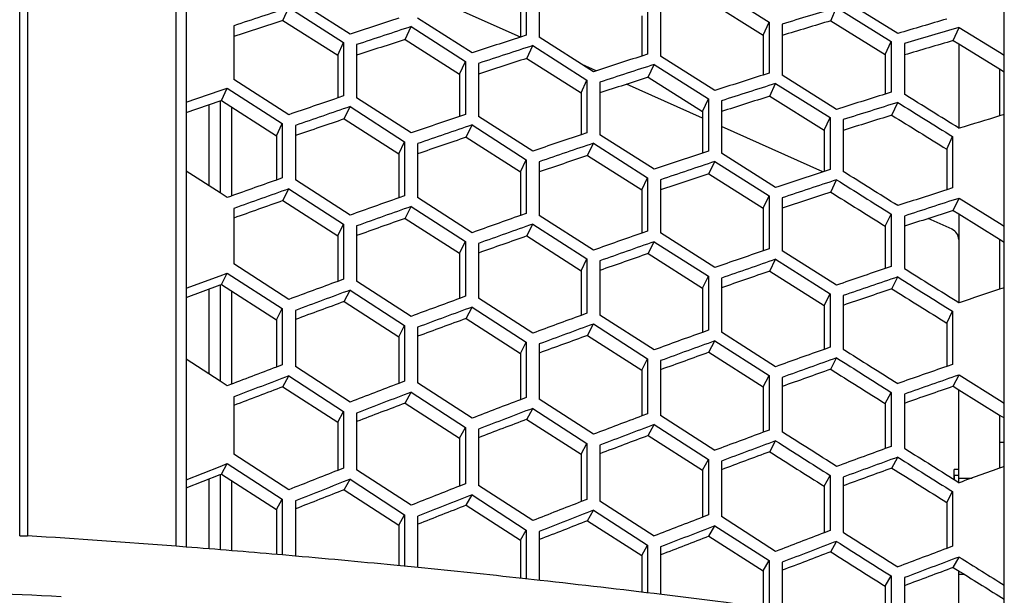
# Model space of a CAD drawing. Header units: millimetres. Extents: x 0 to 420, y -341 to 792.
# Tile 258 of 325: x 268.43 to 275.79, y 240.02 to 244.33. Entities that reach past the tile are written whole.
import ezdxf

# ---------------------------------------------------------------- set-up
doc = ezdxf.new("R2010")
doc.units = ezdxf.units.MM
doc.header["$LTSCALE"] = 23.1
doc.layers.get('0').update_dxf_attribs({"linetype": 'CONTINUOUS'})
for name, color, linetype in [('02___PRT_ALL_AXES', 7, 'CONTINUOUS'), ('06___PRT_ALL_SURFS', 7, 'CONTINUOUS'), ('AXES', 7, 'CONTINUOUS'), ('DIM_PILOTEES', 7, 'CONTINUOUS')]:
    doc.layers.add(name, color=color, linetype=linetype)
doc.styles.get("Standard").update_dxf_attribs({"font": 'txt', "width": 0.7})
doc.dimstyles.new('DIMSTYLE_4', dxfattribs={"dimtxt": 2.5, "dimasz": 3.5, "dimexe": 2, "dimexo": 0, "dimtad": 1, "dimdec": 0, "dimlfac": 5.882353, "dimdsep": 46, "dimtxsty": 'Standard', "dimblk": '_FILLED', "dimblk1": '_FILLED', "dimblk2": '_FILLED', "dimcen": 0.09, "dimazin": 2, "dimtp": 0.5, "dimtm": 0.5, "dimtfac": 1, "dimtdec": 0, "dimtofl": 0, "dimtmove": 0, "dimatfit": 3, "dimldrblk": '_FILLED', "dimfxl": 0, "dimtolj": 1, "dimarcsym": 0})

# ---------------------------------------------------------------- blocks, each defined once
blk = doc.blocks.new('_FILLED')
at = {"color": 0, "linetype": 'ByBlock'}
blk.add_solid([(0, 0), (-1, 0.1429), (-1, -0.1429)], dxfattribs=at)
blk = doc.blocks.new('*D6')
at = {"layer": 'DIM_PILOTEES', "color": 2, "linetype": 'Continuous'}
for p, q in [((243.9175, 244.0777), (243.9175, 273.0387)), ((284.6161, 234.1944), (284.6161, 273.0387)), ((243.9175, 271.0387), (264.2668, 271.0387)), ((284.6161, 271.0387), (264.2668, 271.0387))]:
    blk.add_line(p, q, dxfattribs=at)
at = {"layer": 'DIM_PILOTEES', "color": 2, "linetype": 'Continuous', "xscale": 3.5, "yscale": 3.5, "zscale": 3.5, "rotation": 180}
blk.add_blockref('_FILLED', (243.9175, 271.0387), dxfattribs=at)
at = {"layer": 'DIM_PILOTEES', "color": 2, "linetype": 'Continuous', "xscale": 3.5, "yscale": 3.5, "zscale": 3.5}
blk.add_blockref('_FILLED', (284.6161, 271.0387), dxfattribs=at)
at = {"layer": 'DIM_PILOTEES', "color": 2, "linetype": 'Continuous', "insert": (262.9222, 274.1637), "char_height": 2.5, "width": 8.571429, "attachment_point": 2, "line_spacing_factor": 0.9}
blk.add_mtext('{\\ftxt;\\W0.0001;\\H0.0001;\\~}{\\ftxt;\\W2.2857142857;\\H2.5; }{\\ftxt;\\W0.0001;\\H0.0001;\\~}', dxfattribs=at)

msp = doc.modelspace()

# ---------------------------------------------------------------- linework, layer by layer
at = {"color": 7, "linetype": 'Continuous'}
for p, q in [((268.4278, 240.4678), (268.4278, 259.1694)), ((268.4869, 259.1547), (268.4869, 240.4678)), ((269.5979, 240.3895), (269.5979, 258.9762)), ((269.6734, 258.9722), (269.6734, 240.3837)), ((275.7934, 239.6707), (275.7934, 257.3445)), ((272.1732, 244.1984), (271.4049, 244.5404)), ((272.2172, 244.6004), (272.2172, 244.2124)), ((272.3145, 244.5849), (272.3145, 244.1972)), ((273.628, 244.5655), (274.0341, 244.3105)), ((270.8995, 244.2208), (270.4905, 244.4824)), ((274.9964, 244.2247), (274.5879, 244.4784)), ((270.3973, 244.3233), (270.4413, 244.4188)), ((270.4413, 244.4188), (270.8505, 244.1569)), ((273.1251, 244.4555), (273.1251, 244.0704)), ((273.2224, 244.44), (273.2224, 244.0552)), ((274.4949, 244.3199), (274.5389, 244.4187)), ((274.5389, 244.4187), (274.9473, 244.1647)), ((271.8114, 244.0797), (271.4049, 244.3394)), ((270.0304, 244.2834), (270.0304, 243.8814)), ((271.3121, 244.1808), (271.3561, 244.2763)), ((271.3561, 244.2763), (271.7627, 244.0163)), ((273.9901, 244.2127), (274.0341, 244.3105)), ((274.0341, 244.3105), (274.0341, 243.9283)), ((274.1317, 244.2949), (274.1317, 243.913)), ((275.4119, 244.1722), (275.4559, 244.2709)), ((275.4525, 244.2699), (275.4559, 244.2709)), ((275.4559, 244.2709), (275.7585, 244.085)), ((272.2172, 244.2124), (272.1732, 244.1981)), ((272.7199, 243.9391), (272.3145, 244.1972)), ((270.8065, 244.0624), (270.8505, 244.1569)), ((270.8505, 244.1569), (270.8505, 243.7576)), ((270.9485, 244.1418), (270.9485, 243.7428)), ((272.2219, 244.0391), (272.2659, 244.1345)), ((272.2659, 244.1345), (272.6712, 243.8762)), ((274.9033, 244.067), (274.9473, 244.1647)), ((274.9473, 244.1647), (274.9473, 243.7855)), ((275.0456, 244.1491), (275.0456, 243.7701)), ((275.4525, 244.1473), (275.4525, 243.5177)), ((273.1251, 244.0704), (273.0811, 244.0563)), ((273.628, 243.7985), (273.2224, 244.0552)), ((275.7585, 244.085), (275.7934, 244.0636)), ((275.7585, 244.085), (275.7934, 244.0636)), ((271.7187, 243.9218), (271.7627, 244.0163)), ((271.7627, 244.0163), (271.7627, 243.6199)), ((271.8601, 244.0013), (271.8601, 243.6052)), ((272.7405, 243.9458), (272.6367, 243.992)), ((273.1298, 243.8976), (273.1738, 243.9931)), ((273.1738, 243.9931), (273.5793, 243.7362)), ((275.7585, 243.96), (275.7585, 243.6083)), ((270.4413, 243.6176), (270.0304, 243.8814)), ((272.6272, 243.7817), (272.6712, 243.8762)), ((272.6712, 243.8762), (272.6712, 243.4828)), ((274.0341, 243.9283), (273.9901, 243.9143)), ((274.5389, 243.6575), (274.1317, 243.913)), ((269.9275, 243.7978), (269.981, 243.8161)), ((269.9275, 243.7978), (269.981, 243.8161)), ((269.937, 243.7239), (269.981, 243.8161)), ((269.981, 243.8161), (270.3921, 243.552)), ((272.7685, 243.8612), (272.7685, 243.4681)), ((273.5353, 243.5919), (272.9665, 243.8452)), ((274.0389, 243.756), (274.0829, 243.8514)), ((274.0829, 243.8514), (274.49, 243.5958)), ((269.6734, 243.7108), (269.9275, 243.7978)), ((270.8505, 243.7576), (270.8065, 243.7426)), ((271.3561, 243.481), (270.9485, 243.7428)), ((273.5353, 243.6417), (273.5793, 243.7362)), ((273.5793, 243.7362), (273.5793, 243.3457)), ((274.9473, 243.7855), (274.9033, 243.7718)), ((269.8436, 243.6923), (269.8436, 243.0868)), ((269.9275, 243.7207), (269.9275, 243.0328)), ((270.0125, 243.6756), (270.0125, 243.0095)), ((270.8555, 243.5858), (270.8995, 243.678)), ((270.8995, 243.678), (271.3072, 243.4159)), ((273.6767, 243.7212), (273.6767, 243.331)), ((274.9524, 243.6136), (274.9964, 243.7091)), ((271.7627, 243.6199), (271.7187, 243.605)), ((272.2659, 243.3451), (271.8601, 243.6052)), ((274.446, 243.5013), (274.49, 243.5958)), ((274.49, 243.5958), (274.49, 243.2083)), ((274.5879, 243.5807), (274.5879, 243.1935)), ((275.7934, 243.6189), (275.7585, 243.6083)), ((270.3481, 243.4608), (270.3921, 243.552)), ((270.3921, 243.552), (270.3921, 243.1444)), ((270.4905, 243.5373), (270.4905, 243.1301)), ((271.7674, 243.4487), (271.8114, 243.5408)), ((271.8114, 243.5408), (272.2172, 243.2805)), ((274.4364, 243.1907), (273.6767, 243.529)), ((275.4559, 243.5156), (275.4525, 243.5177)), ((272.6712, 243.4828), (272.6272, 243.4679)), ((273.1738, 243.2096), (272.7685, 243.4681)), ((275.3625, 243.3599), (275.4065, 243.4544)), ((275.4065, 243.4544), (275.4065, 243.0699)), ((271.2632, 243.3247), (271.3072, 243.4159)), ((271.3072, 243.4159), (271.3072, 243.0113)), ((271.4049, 243.4013), (271.4049, 242.9971)), ((272.6759, 243.3121), (272.7199, 243.4042)), ((272.7199, 243.4042), (273.1251, 243.1455)), ((273.5793, 243.3457), (273.5353, 243.3311)), ((274.0829, 243.0738), (273.6767, 243.331)), ((272.1732, 243.1894), (272.2172, 243.2805)), ((272.2172, 243.2805), (272.2172, 242.879)), ((272.3145, 243.2661), (272.3145, 242.8649)), ((273.584, 243.1756), (273.628, 243.2677)), ((273.628, 243.2677), (274.0341, 243.0103)), ((269.9275, 243.0328), (269.6734, 243.1964)), ((270.3921, 243.1444), (270.3481, 243.1289)), ((270.3921, 243.1444), (270.3481, 243.1288)), ((273.0811, 243.0544), (273.1251, 243.1455)), ((273.1251, 243.1455), (273.1251, 242.747)), ((274.49, 243.2083), (274.446, 243.1938)), ((270.8995, 242.8662), (270.4905, 243.1301)), ((273.2224, 243.131), (273.2224, 242.7328)), ((274.4949, 243.0386), (274.5389, 243.1307)), ((275.4065, 243.0699), (275.3625, 243.0558)), ((269.981, 242.9983), (269.9275, 243.0328)), ((269.981, 242.9983), (269.9275, 243.0328)), ((270.3973, 242.9748), (270.4413, 243.0635)), ((270.4413, 243.0635), (270.8505, 242.7994)), ((271.3072, 243.0113), (271.2632, 242.9958)), ((271.8114, 242.7351), (271.4049, 242.9971)), ((273.9901, 242.9192), (274.0341, 243.0103)), ((274.0341, 243.0103), (274.0341, 242.6148)), ((274.1317, 242.9958), (274.1317, 242.6006)), ((275.4119, 242.9007), (275.4559, 242.9929)), ((275.4525, 242.9918), (275.4559, 242.9929)), ((275.4559, 242.9929), (275.7585, 242.8053)), ((271.3121, 242.8423), (271.3561, 242.931)), ((271.3561, 242.931), (271.7627, 242.6688)), ((275.0016, 242.9391), (274.9745, 242.9512)), ((270.0304, 242.9168), (270.0304, 242.5016)), ((272.2172, 242.879), (272.1732, 242.8635)), ((272.7199, 242.6045), (272.3145, 242.8649)), ((274.9033, 242.7833), (274.9473, 242.8745)), ((274.9473, 242.8745), (274.9473, 242.482)), ((275.0456, 242.8599), (275.0456, 242.4677)), ((275.4525, 242.8756), (275.4525, 242.2133)), ((270.8065, 242.7117), (270.8505, 242.7994)), ((270.8505, 242.7994), (270.8505, 242.3869)), ((270.9485, 242.7854), (270.9485, 242.3732)), ((272.2219, 242.7105), (272.2659, 242.7993)), ((272.2659, 242.7993), (272.6712, 242.5388)), ((275.4021, 242.7608), (275.2232, 242.8404)), ((275.7585, 242.8053), (275.7934, 242.7837)), ((275.7585, 242.8053), (275.7934, 242.7837)), ((273.1251, 242.747), (273.0811, 242.7316)), ((273.628, 242.474), (273.2224, 242.7328)), ((271.7187, 242.5811), (271.7627, 242.6688)), ((271.7627, 242.6688), (271.7627, 242.2594)), ((271.8601, 242.6549), (271.8601, 242.2458)), ((273.1298, 242.579), (273.1738, 242.6678)), ((273.1738, 242.6678), (273.5793, 242.4088)), ((275.7585, 242.6868), (275.7585, 242.312)), ((274.0341, 242.6148), (273.9901, 242.5996)), ((274.5389, 242.343), (274.1317, 242.6006)), ((270.4413, 242.2358), (270.0304, 242.5016)), ((272.6272, 242.451), (272.6712, 242.5388)), ((272.6712, 242.5388), (272.6712, 242.1324)), ((272.7685, 242.5248), (272.7685, 242.1188)), ((274.0389, 242.4474), (274.0829, 242.5361)), ((274.0829, 242.5361), (274.49, 242.2784)), ((274.9473, 242.482), (274.9033, 242.4671)), ((269.6734, 242.3198), (269.9275, 242.4136)), ((269.9275, 242.4136), (269.981, 242.4333)), ((269.937, 242.348), (269.981, 242.4333)), ((269.981, 242.4333), (270.3921, 242.1673)), ((273.5353, 242.321), (273.5793, 242.4088)), ((273.5793, 242.4088), (273.5793, 242.0054)), ((274.9524, 242.3151), (274.9964, 242.4038)), ((269.9275, 242.3445), (269.9275, 241.6247)), ((270.8505, 242.3869), (270.8065, 242.3707)), ((271.3561, 242.1094), (270.9485, 242.3732)), ((273.6767, 242.3948), (273.6767, 241.9918)), ((269.8436, 242.3139), (269.8436, 241.679)), ((270.0125, 242.2994), (270.0125, 241.6021)), ((270.8555, 242.2201), (270.8995, 242.3055)), ((270.8995, 242.3055), (271.3072, 242.0415)), ((271.7627, 242.2594), (271.7187, 242.2432)), ((274.446, 242.1907), (274.49, 242.2784)), ((274.49, 242.2784), (274.49, 241.8781)), ((274.5879, 242.2644), (274.5879, 241.8644)), ((275.7934, 242.3235), (275.7585, 242.312)), ((272.2659, 241.9838), (271.8601, 242.2458)), ((275.4559, 242.2112), (275.4525, 242.2133)), ((270.3481, 242.0831), (270.3921, 242.1673)), ((270.3921, 242.1673), (270.3921, 241.747)), ((270.4905, 242.1538), (270.4905, 241.7338)), ((271.7674, 242.0932), (271.8114, 242.1785)), ((271.8114, 242.1785), (272.2172, 241.9163)), ((272.6712, 242.1324), (272.6272, 242.1163)), ((273.1738, 241.8584), (272.7685, 242.1188)), ((275.3625, 242.0594), (275.4065, 242.1472)), ((275.4065, 242.1472), (275.4065, 241.7499)), ((271.2632, 241.9572), (271.3072, 242.0415)), ((271.3072, 242.0415), (271.3072, 241.6243)), ((272.6759, 241.9667), (272.7199, 242.0521)), ((272.7199, 242.0521), (273.1251, 241.7915)), ((271.4049, 242.028), (271.4049, 241.6112)), ((273.5793, 242.0054), (273.5353, 241.9896)), ((274.0829, 241.7328), (273.6767, 241.9918)), ((272.1732, 241.8321), (272.2172, 241.9163)), ((272.2172, 241.9163), (272.2172, 241.5023)), ((272.3145, 241.903), (272.3145, 241.4892)), ((273.584, 241.8403), (273.628, 241.9256)), ((273.628, 241.9256), (274.0341, 241.6665)), ((274.49, 241.8781), (274.446, 241.8625)), ((269.9275, 241.6247), (269.6734, 241.7893)), ((270.3921, 241.747), (270.3481, 241.7303)), ((273.0811, 241.7072), (273.1251, 241.7915)), ((273.1251, 241.7915), (273.1251, 241.3805)), ((273.2224, 241.7781), (273.2224, 241.3675)), ((274.4949, 241.7135), (274.5389, 241.7988)), ((275.4065, 241.7499), (275.3625, 241.7347)), ((270.8995, 241.4684), (270.4905, 241.7338)), ((273.9901, 241.5822), (274.0341, 241.6665)), ((274.0341, 241.6665), (274.0341, 241.2586)), ((275.4119, 241.5859), (275.4559, 241.6712)), ((275.4525, 241.67), (275.4559, 241.6712)), ((275.4559, 241.6712), (275.7585, 241.4824)), ((269.981, 241.59), (269.9275, 241.6247)), ((269.981, 241.59), (269.9275, 241.6247)), ((270.3973, 241.5826), (270.4413, 241.6644)), ((270.4413, 241.6644), (270.8505, 241.3988)), ((271.3072, 241.6243), (271.2632, 241.6076)), ((271.3072, 241.6243), (271.2632, 241.6076)), ((271.8114, 241.3476), (271.4049, 241.6112)), ((274.1317, 241.6531), (274.1317, 241.2455)), ((271.3121, 241.4605), (271.3561, 241.5423)), ((271.3561, 241.5423), (271.7627, 241.2786)), ((274.9033, 241.4566), (274.9473, 241.5409)), ((274.9473, 241.5409), (274.9473, 241.1361)), ((275.0456, 241.5274), (275.0456, 241.1229)), ((275.4525, 240.8672), (275.4525, 241.5606)), ((270.0304, 241.5069), (270.0304, 241.0793)), ((272.2172, 241.5023), (272.1732, 241.4856)), ((272.7199, 241.2273), (272.3145, 241.4892)), ((275.7585, 241.4824), (275.7934, 241.4607)), ((275.7585, 241.4824), (275.7934, 241.4607)), ((270.8065, 241.318), (270.8505, 241.3988)), ((270.8505, 241.3988), (270.8505, 240.9741)), ((270.9485, 241.3859), (270.9485, 240.9615)), ((272.2219, 241.339), (272.2659, 241.4209)), ((272.2659, 241.4209), (272.6712, 241.1588)), ((273.1251, 241.3805), (273.0811, 241.364)), ((275.7585, 241.3706), (275.7585, 240.9737)), ((273.1298, 241.2178), (273.1738, 241.2997)), ((273.1738, 241.2997), (273.5793, 241.0392)), ((273.628, 241.1071), (273.2224, 241.3675)), ((271.7187, 241.1978), (271.7627, 241.2786)), ((271.7627, 241.2786), (271.7627, 240.857)), ((271.8601, 241.2657), (271.8601, 240.8445)), ((274.0341, 241.2586), (273.9901, 241.2423)), ((272.6272, 241.0781), (272.6712, 241.1588)), ((272.6712, 241.1588), (272.6712, 240.7404)), ((274.0389, 241.0965), (274.0829, 241.1783)), ((270.4413, 240.8123), (270.0304, 241.0793)), ((272.7685, 241.146), (272.7685, 240.7279)), ((274.9473, 241.1361), (274.9033, 241.1201)), ((269.9275, 240.9872), (269.981, 241.0083)), ((269.9275, 240.9872), (269.981, 241.0083)), ((269.937, 240.9301), (269.981, 241.0083)), ((269.981, 241.0083), (270.3921, 240.7411)), ((273.5353, 240.9584), (273.5793, 241.0392)), ((273.5793, 241.0392), (273.5793, 240.6239)), ((273.6767, 241.0263), (273.6767, 240.6114)), ((274.9524, 240.9745), (274.9964, 241.0563)), ((269.6734, 240.8867), (269.9275, 240.9872)), ((270.8505, 240.9741), (270.8065, 240.9568)), ((271.3561, 240.6964), (270.9485, 240.9615)), ((269.8436, 240.8935), (269.8436, 240.3693)), ((269.9275, 240.9263), (269.9275, 240.3625)), ((270.0125, 240.8812), (270.0125, 240.3555)), ((270.8555, 240.8128), (270.8995, 240.891)), ((270.8995, 240.891), (271.3072, 240.6258)), ((271.7627, 240.857), (271.7187, 240.8397)), ((274.446, 240.8384), (274.49, 240.9191)), ((274.49, 240.9191), (274.49, 240.507)), ((274.5879, 240.9062), (274.5879, 240.4945)), ((275.4185, 240.921), (275.4185, 240.8885)), ((275.4525, 240.8999), (275.5523, 240.8999)), ((272.2659, 240.5813), (271.8601, 240.8445)), ((275.3625, 240.7176), (275.4065, 240.7984)), ((275.4065, 240.7984), (275.4065, 240.3894)), ((270.3481, 240.6639), (270.3921, 240.7411)), ((270.3921, 240.7411), (270.3921, 240.3244)), ((270.4905, 240.7287), (270.4905, 240.3155)), ((271.7674, 240.6963), (271.8114, 240.7746)), ((271.8114, 240.7746), (272.2172, 240.5112)), ((272.6712, 240.7404), (272.6272, 240.7232)), ((273.1738, 240.4663), (272.7685, 240.7279)), ((272.6759, 240.5803), (272.7199, 240.6585)), ((272.7199, 240.6585), (273.1251, 240.3968)), ((271.2632, 240.5486), (271.3072, 240.6258)), ((271.3072, 240.6258), (271.3072, 240.2395)), ((271.4049, 240.6135), (271.4049, 240.2296)), ((273.5793, 240.6239), (273.5353, 240.6069)), ((273.5793, 240.6239), (273.5353, 240.6069)), ((274.0829, 240.3512), (273.6767, 240.6114)), ((272.1732, 240.434), (272.2172, 240.5112)), ((272.2172, 240.5112), (272.2172, 240.1449)), ((272.3145, 240.4989), (272.3145, 240.134)), ((273.584, 240.4643), (273.628, 240.5426)), ((273.628, 240.5426), (274.0341, 240.2823)), ((274.49, 240.507), (274.446, 240.4903)), ((274.4949, 240.348), (274.5389, 240.4262)), ((269.6734, 240.3837), (269.5979, 240.3895)), ((273.0811, 240.3196), (273.1251, 240.3968)), ((273.1251, 240.3968), (273.1251, 240.0401)), ((273.2224, 240.3845), (273.2224, 240.0282)), ((275.4065, 240.3894), (275.3625, 240.373)), ((270.3933, 240.3243), (270.3557, 240.3276)), ((270.4922, 240.3157), (270.3933, 240.3243)), ((273.9901, 240.2051), (274.0341, 240.2823)), ((274.0341, 240.2823), (274.0341, 239.9247)), ((274.1317, 240.27), (274.1317, 239.9118)), ((275.4119, 240.2309), (275.4559, 240.3091)), ((271.4095, 240.2299), (271.2756, 240.243)), ((275.4525, 239.7225), (275.4525, 240.2055)), ((272.3213, 240.1342), (272.1887, 240.1488)), ((274.9033, 240.0901), (274.9473, 240.1673)), ((274.9473, 240.1673), (274.9473, 239.7978)), ((275.0456, 240.1549), (275.0456, 239.7838)), ((275.4525, 240.1803), (275.4928, 240.1803))]:
    msp.add_line(p, q, dxfattribs=at)
at = {"color": 2, "linetype": 'Continuous'}
msp.add_line((275.4185, 240.921), (275.4525, 240.921), dxfattribs=at)
at = {"color": 7, "linetype": 'Continuous'}
for centre, radius, start, end in [((311.5135, 119.1142), 131.8642, 108.14808, 108.336053), ((293.8942, 180.0057), 67.2582, 106.724805, 107.087378), ((305.3255, 140.0861), 109.6776, 108.093404, 108.293415), ((292.7643, 184.9272), 61.9023, 106.32692, 106.680325), ((305.1176, 141.2473), 108.4196, 108.143447, 108.37026), ((292.7792, 185.1796), 61.5783, 106.342383, 106.737341), ((300.9618, 155.6539), 93.1067, 108.011031, 108.245301), ((300.8398, 156.4642), 92.2093, 108.05207, 108.317432), ((297.9398, 166.8261), 81.1323, 107.842205, 108.110426), ((297.8719, 167.4088), 80.4683, 107.874306, 108.177772), ((295.8035, 175.0981), 72.1907, 107.587558, 107.889322), ((295.7718, 175.5243), 71.6869, 107.610866, 107.951829), ((310.8126, 126.3374), 124.0342, 108.816672, 108.995004), ((294.2841, 181.3483), 65.3629, 107.24809, 107.582873), ((310.494, 127.8338), 122.4239, 108.869982, 109.072418), ((294.2779, 181.6616), 64.9744, 107.262828, 107.640504), ((304.8958, 146.021), 103.0697, 108.777299, 108.990323), ((293.2658, 185.9525), 60.2554, 106.891043, 107.192014), ((304.706, 147.0324), 101.9604, 108.821528, 109.063026), ((300.8847, 159.7469), 88.3612, 108.650504, 108.897985), ((300.7721, 160.4593), 87.5602, 108.685683, 108.965905), ((298.0766, 169.7149), 77.5991, 108.436727, 108.718336), ((298.0138, 170.2294), 77.0017, 108.462964, 108.78142), ((296.0781, 177.1538), 69.4927, 108.136756, 108.452061), ((318.0404, 108.4602), 142.8643, 109.501389, 109.657646), ((296.0493, 177.53), 69.0373, 108.154238, 108.510271), ((317.5543, 110.4473), 140.7362, 109.558002, 109.735614), ((309.8748, 133.9953), 115.6371, 109.505818, 109.697124), ((294.6524, 182.8007), 63.2675, 107.751753, 108.100203), ((294.6512, 183.0656), 62.9264, 107.764016, 108.153495), ((309.5888, 135.2836), 114.2353, 109.553297, 109.770384), ((304.5098, 151.1515), 97.2458, 109.422036, 109.648221), ((304.3367, 152.0346), 96.264, 109.460377, 109.716701), ((300.8193, 163.3029), 84.1328, 109.250302, 109.51111), ((275.3675, 242.6831), 0.085, 0, 66), ((300.7159, 163.9298), 83.416, 109.279578, 109.574757), ((298.2112, 172.2214), 74.4295, 108.991207, 109.286289), ((298.1537, 172.6754), 73.8913, 109.011568, 109.345065), ((296.3447, 178.923), 67.0641, 108.645694, 108.974593), ((296.3191, 179.2541), 66.6523, 108.657364, 109.028474), ((393.6319, 431.5207), 223.2478, 237.899435, 238.023594), ((392.7513, 430.2948), 221.6612, 237.925828, 238.04987), ((316.3241, 118.6287), 131.8482, 110.195672, 110.364874), ((315.8966, 120.3123), 130.0272, 110.246444, 110.438679), ((295.072, 183.8449), 61.5745, 108.280059, 108.576872), ((309.0444, 140.5523), 108.3248, 110.155704, 110.36013), ((308.7873, 141.6661), 107.0979, 110.197274, 110.429158), ((304.1672, 155.588), 92.0974, 110.026995, 110.266455), ((304.0096, 156.3606), 91.2254, 110.059402, 110.330653), ((300.769, 166.3864), 80.3587, 109.809954, 110.084173), ((300.6744, 166.9381), 79.716, 109.83331, 110.143502), ((298.3476, 174.3862), 71.5845, 109.505316, 109.813926), ((402.3585, 443.9196), 239.0641, 237.692577, 237.808361), ((298.2954, 174.7861), 71.099, 109.51981, 109.868362), ((403.5221, 445.5884), 241.178, 237.66932, 237.784074), ((324.9338, 98.38), 153.3914, 110.846126, 110.99292), ((296.6073, 180.4325), 64.8791, 109.114173, 109.456692), ((296.5888, 180.712), 64.5184, 109.123292, 109.506205), ((324.2879, 100.6558), 150.94, 110.900218, 111.06726), ((314.8323, 127.2158), 122.4081, 110.850607, 111.032899), ((314.4546, 128.6516), 120.8378, 110.895457, 111.102465), ((308.3115, 146.1791), 101.9279, 110.765726, 110.983385), ((308.0802, 147.1455), 100.8489, 110.801338, 111.048124), ((303.8672, 159.423), 87.5335, 110.591721, 110.844541), ((303.7241, 160.0999), 86.7567, 110.618172, 110.904413), ((300.7357, 169.0524), 76.9852, 110.329142, 110.616831), ((300.6498, 169.5378), 76.4078, 110.346585, 110.671813), ((298.489, 176.2446), 69.0298, 109.978868, 110.301034), ((381.7582, 410.4666), 200.162, 237.782747, 237.921459), ((298.4422, 176.5961), 68.5917, 109.98753, 110.351117), ((382.556, 411.5893), 201.6198, 237.759318, 237.896996), ((322.4128, 109.987), 140.7704, 111.506029, 111.665894), ((296.9021, 181.6143), 63.0127, 109.57205, 109.898099), ((321.8547, 111.8917), 138.6984, 111.554193, 111.735988), ((313.5327, 134.5015), 114.2639, 111.465608, 111.661103), ((313.1978, 135.7332), 112.9005, 111.504483, 111.726373), ((307.667, 151.0149), 96.3087, 111.335444, 111.566422), ((307.4588, 151.856), 95.3556, 111.365072, 111.626828), ((303.6087, 162.7343), 83.4779, 111.115912, 111.382149), ((303.479, 163.3281), 82.7838, 111.13641, 111.437668), ((300.7212, 171.3483), 73.9662, 110.807695, 111.108884), ((389.9021, 422.0413), 215.0735, 237.577257, 237.706111), ((263.0967, 156.0955), 84.5443, 85.589828, 86.3446), ((300.6435, 171.7751), 73.4468, 110.819254, 111.159505), ((390.8758, 423.4402), 216.8603, 237.557008, 237.684779), ((263.1657, 157.0012), 83.636, 85.068331, 85.537364), ((298.6378, 177.8273), 66.7361, 110.411813, 110.74754), ((263.2643, 158.1216), 82.5113, 84.428236, 84.97456), ((298.5963, 178.1353), 66.3405, 110.414699, 110.793267), ((368.319, 388.274), 174.6916, 237.887522, 238.018124), ((263.4141, 159.6442), 80.9814, 83.779638, 84.333906), ((263.6031, 161.3525), 79.2626, 83.02356, 83.685193), ((265.2765, 171.8849), 68.2148, 87.091344, 89.055467), ((263.9413, 164.0768), 76.5174, 81.089376, 83.027167)]:
    msp.add_arc(centre, radius, start, end, dxfattribs=at)
for points in [[(275.4525, 243.5177), (275.3168, 243.6017), (275.1811, 243.6858), (275.0456, 243.7701)], [(274.9964, 243.7091), (275.1331, 243.6241), (275.2698, 243.5392), (275.4065, 243.4544)], [(274.9964, 242.9374), (274.8602, 243.0226), (274.724, 243.108), (274.5879, 243.1935)], [(274.5389, 243.1307), (274.675, 243.0452), (274.8111, 242.9598), (274.9473, 242.8745)], [(274.5389, 240.9865), (274.4031, 241.0727), (274.2674, 241.159), (274.1317, 241.2455)], [(274.0829, 241.1783), (274.2185, 241.0918), (274.3542, 241.0054), (274.49, 240.9191)], [(268.4278, 240.4678), (268.4475, 240.4692), (268.4672, 240.4691), (268.4869, 240.4678)]]:
    msp.add_open_spline(points, degree=3, dxfattribs=at)
at = {"layer": '02___PRT_ALL_AXES', "color": 7, "linetype": 'Continuous'}
msp.add_line((275.7585, 241.1675), (275.7934, 241.1675), dxfattribs=at)
at = {"layer": '06___PRT_ALL_SURFS', "color": 7, "linetype": 'Continuous'}
for p, q in [((272.1732, 244.5026), (272.1732, 244.1981)), ((273.584, 244.4667), (273.9901, 244.2127)), ((270.3973, 244.3233), (270.8065, 244.0624)), ((273.0811, 244.3577), (273.0811, 244.0563)), ((274.4949, 244.3199), (274.9033, 244.067)), ((271.3121, 244.1808), (271.7187, 243.9218)), ((273.9901, 244.2127), (273.9901, 243.9143)), ((275.4119, 244.1722), (275.4525, 244.1473)), ((275.4525, 244.1473), (275.7585, 243.96)), ((270.8065, 244.0624), (270.8065, 243.7426)), ((272.2219, 244.0391), (272.6272, 243.7817)), ((274.9033, 244.067), (274.9033, 243.7718)), ((275.7585, 243.96), (275.7934, 243.9387)), ((275.7585, 243.96), (275.7934, 243.9387)), ((271.7187, 243.9218), (271.7187, 243.605)), ((273.1298, 243.8976), (273.5353, 243.6417)), ((272.6272, 243.7817), (272.6272, 243.4679)), ((274.0389, 243.756), (274.446, 243.5013)), ((269.6734, 243.6344), (269.9275, 243.7207)), ((269.9275, 243.7207), (269.937, 243.7239)), ((269.937, 243.7239), (270.3481, 243.4608)), ((270.8555, 243.5858), (271.2632, 243.3247)), ((273.5353, 243.6417), (273.5353, 243.3311)), ((270.3481, 243.4608), (270.3481, 243.1288)), ((271.7674, 243.4487), (272.1732, 243.1894)), ((274.446, 243.5013), (274.446, 243.1938)), ((275.3625, 243.3599), (275.3625, 243.0558)), ((271.2632, 243.3247), (271.2632, 242.9958)), ((272.6759, 243.3121), (273.0811, 243.0544)), ((272.1732, 243.1894), (272.1732, 242.8635)), ((273.584, 243.1756), (273.9901, 242.9192)), ((273.0811, 243.0544), (273.0811, 242.7316)), ((270.3973, 242.9748), (270.8065, 242.7117)), ((273.9901, 242.9192), (273.9901, 242.5996)), ((275.4119, 242.9007), (275.4525, 242.8756)), ((275.4525, 242.8756), (275.7585, 242.6868)), ((271.3121, 242.8423), (271.7187, 242.5811)), ((274.9033, 242.7833), (274.9033, 242.4671)), ((270.8065, 242.7117), (270.8065, 242.3707)), ((272.2219, 242.7105), (272.6272, 242.451)), ((275.7585, 242.6868), (275.7934, 242.6653)), ((271.7187, 242.5811), (271.7187, 242.2432)), ((273.1298, 242.579), (273.5353, 242.321)), ((272.6272, 242.451), (272.6272, 242.1163)), ((274.0389, 242.4474), (274.446, 242.1907)), ((269.6734, 242.2514), (269.9275, 242.3445)), ((269.9275, 242.3445), (269.937, 242.348)), ((269.937, 242.348), (270.3481, 242.0831)), ((273.5353, 242.321), (273.5353, 241.9896)), ((270.8555, 242.2201), (271.2632, 241.9572)), ((274.446, 242.1907), (274.446, 241.8625)), ((270.3481, 242.0831), (270.3481, 241.7303)), ((271.7674, 242.0932), (272.1732, 241.8321)), ((275.3625, 242.0594), (275.3625, 241.7347)), ((272.6759, 241.9667), (273.0811, 241.7072)), ((271.2632, 241.9572), (271.2632, 241.6076)), ((272.1732, 241.8321), (272.1732, 241.4856)), ((273.584, 241.8403), (273.9901, 241.5822)), ((273.0811, 241.7072), (273.0811, 241.364)), ((270.3973, 241.5826), (270.8065, 241.318)), ((273.9901, 241.5822), (273.9901, 241.2423)), ((275.4119, 241.5859), (275.4525, 241.5606)), ((275.4525, 241.5606), (275.7585, 241.3706)), ((271.3121, 241.4605), (271.7187, 241.1978)), ((274.9033, 241.4566), (274.9033, 241.1201)), ((275.7585, 241.3706), (275.7934, 241.349)), ((270.8065, 241.318), (270.8065, 240.9568)), ((272.2219, 241.339), (272.6272, 241.0781)), ((271.7187, 241.1978), (271.7187, 240.8397)), ((273.1298, 241.2178), (273.5353, 240.9584)), ((272.6272, 241.0781), (272.6272, 240.7232)), ((269.9275, 240.9263), (269.937, 240.9301)), ((269.937, 240.9301), (270.3481, 240.6639)), ((273.5353, 240.9584), (273.5353, 240.6069)), ((269.6734, 240.8266), (269.9275, 240.9263)), ((270.8555, 240.8128), (271.2632, 240.5486)), ((274.446, 240.8384), (274.446, 240.4903)), ((275.3625, 240.7176), (275.3625, 240.373)), ((270.3481, 240.6639), (270.3481, 240.328)), ((271.7674, 240.6963), (272.1732, 240.434)), ((272.6759, 240.5803), (273.0811, 240.3196)), ((271.2632, 240.5486), (271.2632, 240.244)), ((272.1732, 240.434), (272.1732, 240.1498)), ((273.584, 240.4643), (273.9901, 240.2051)), ((273.0811, 240.3196), (273.0811, 240.0455)), ((273.9901, 240.2051), (273.9901, 239.9305)), ((275.4119, 240.2309), (275.4638, 240.1984)), ((274.9033, 240.0901), (274.9033, 239.8041))]:
    msp.add_line(p, q, dxfattribs=at)
for centre, radius, start, end in [((310.9044, 119.8289), 130.9187, 108.023503, 108.192429), ((293.6771, 179.9743), 67.144, 106.59992, 106.923623), ((304.6651, 141.6402), 107.8286, 108.017961, 108.221238), ((292.5866, 185.1131), 61.5056, 106.214738, 106.570419), ((300.4845, 156.6719), 91.8248, 107.925983, 108.163369), ((297.5816, 167.5007), 80.2146, 107.747933, 108.019091), ((295.5275, 175.5387), 71.5217, 107.484529, 107.789018), ((309.9333, 128.4252), 121.6102, 108.743792, 108.925513), ((294.0674, 181.6213), 64.8725, 107.136855, 107.474121), ((304.2815, 147.3599), 101.4408, 108.69457, 108.910851), ((300.4345, 160.6299), 87.2175, 108.558266, 108.808841), ((297.7354, 170.2994), 76.7739, 108.335403, 108.619914), ((295.8135, 177.5313), 68.8889, 108.026855, 108.344836), ((316.837, 111.3316), 139.5943, 109.431313, 109.591068), ((294.4437, 183.0276), 62.8252, 107.633867, 107.984736), ((309.0702, 135.7756), 113.5295, 109.425681, 109.620369), ((303.9374, 152.3077), 95.8047, 109.332135, 109.561557), ((300.3946, 164.069), 83.1096, 109.151017, 109.414887), ((297.8866, 172.7266), 73.6865, 108.883002, 109.180941), ((296.0914, 179.244), 66.5192, 108.529117, 108.860635), ((392.7911, 430.9092), 222.3819, 238.001761, 238.126264), ((315.2452, 121.04), 129.0545, 110.118372, 110.291069), ((308.3056, 142.077), 106.4814, 110.068417, 110.276209), ((303.6331, 156.5882), 90.8176, 109.930057, 110.172727), ((300.3682, 167.0505), 79.4412, 109.703784, 109.981026), ((298.0389, 174.8212), 70.9148, 109.390418, 109.701832), ((402.5324, 444.8221), 240.0973, 237.773103, 237.888242), ((323.4403, 101.7392), 149.5652, 110.771885, 110.922273), ((296.365, 180.703), 64.3876, 108.991137, 109.336209), ((313.8592, 129.2551), 120.0013, 110.766184, 110.951959), ((307.631, 147.4899), 100.3069, 110.671416, 110.892419), ((303.3682, 160.2894), 86.3931, 110.4879, 110.743894), ((300.3575, 169.6274), 76.161, 110.216269, 110.506932), ((298.1955, 176.6171), 68.426, 109.857485, 110.182394), ((381.816, 411.095), 200.8999, 237.864451, 238.002463), ((321.0961, 112.7764), 137.5406, 111.424695, 111.588146), ((312.6504, 136.2367), 112.175, 111.374183, 111.57314), ((307.0384, 152.1452), 94.8765, 111.234259, 111.468547), ((303.1417, 163.4853), 82.4586, 111.005381, 111.274749), ((300.364, 171.8451), 73.2247, 110.688316, 110.992422), ((390.0156, 422.8264), 215.9708, 237.663524, 237.79167), ((298.3589, 178.1442), 66.1916, 110.284169, 110.622568), ((366.6473, 386.1985), 172.135, 238.013407, 238.142652)]:
    msp.add_arc(centre, radius, start, end, dxfattribs=at)
for points in [[(274.9524, 243.6136), (275.0891, 243.5289), (275.2258, 243.4444), (275.3625, 243.3599)], [(274.4949, 243.0386), (274.631, 242.9534), (274.7671, 242.8683), (274.9033, 242.7833)], [(274.0389, 241.0965), (274.1745, 241.0103), (274.3102, 240.9243), (274.446, 240.8384)]]:
    msp.add_open_spline(points, degree=3, dxfattribs=at)
at = {"layer": 'AXES', "color": 7, "linetype": 'Continuous'}
for p in [(275.4185, 240.8885), (275.4525, 240.9635)]:
    msp.add_line(p, (275.4185, 240.9635), dxfattribs=at)

# ---------------------------------------------------------------- dimensions: what is measured, and where the dimension line sits
at = {"layer": 'DIM_PILOTEES', "color": 2, "linetype": 'Continuous'}
dim = msp.add_linear_dim(base=(284.6161, 271.0387), p1=(243.9175, 244.0777), p2=(284.6161, 234.1944), text='{\\ftxt;\\W0.0001;\\H0.0001;\\~}{\\ftxt;\\W2.2857142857;\\H2.5; }{\\ftxt;\\W0.0001;\\H0.0001;\\~}', dimstyle='DIMSTYLE_4', dxfattribs=at)
dim.commit()
dim.dimension.update_dxf_attribs({"geometry": '*D6', "text_midpoint": (262.5651, 271.0387), "dimtype": 160})

doc.saveas('drawing.dxf')
